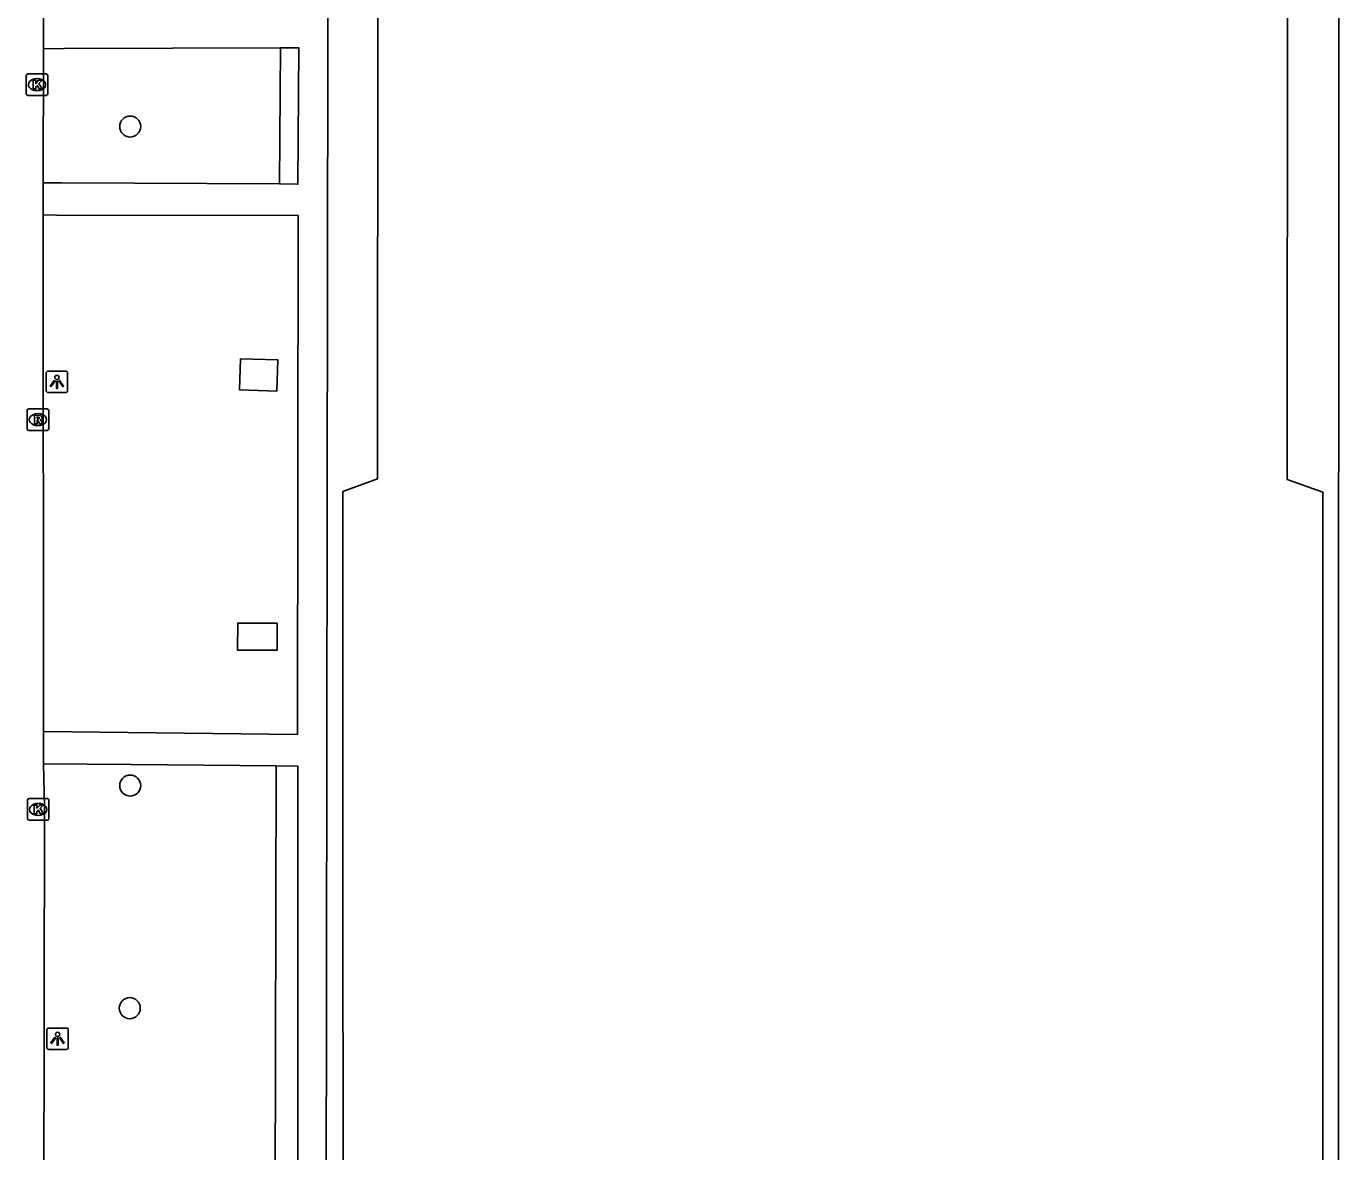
# Model space of a CAD drawing. Extents: x 161477 to 163040, y 383680 to 384868.
# Drawn here: x 162439.2 to 162500.2, y 384345.2 to 384397.5 of the extents above; entities that cross this region are included whole.
import ezdxf

# ---------------------------------------------------------------- set-up
doc = ezdxf.new("R2010")
doc.units = 0
for name, color, linetype in [('IMGEO_Boom', 7, 'Continuous'), ('IMGEO_Groenvoorziening', 7, 'Continuous'), ('IMGEO_Kolk', 7, 'Continuous'), ('IMGEO_Lichtpunt', 7, 'Continuous'), ('IMGEO_Pand', 7, 'Continuous'), ('IMGEO_Pand_overbouw', 7, 'Continuous'), ('IMGEO_Rijbaan_lokaal_open', 7, 'Continuous'), ('IMGEO_Rioolput', 7, 'Continuous'), ('IMGEO_Voetpad_gesloten', 7, 'Continuous'), ('IMGEO_Voetpad_open', 7, 'Continuous')]:
    doc.layers.add(name, color=color, linetype=linetype)

msp = doc.modelspace()

# ---------------------------------------------------------------- linework, layer by layer
at = {"layer": 'IMGEO_Boom'}
for centre in [(162444.07, 384392.84), (162444.07, 384362.22), (162444.05, 384351.88)]:
    msp.add_circle(centre, 0.489, dxfattribs=at)
at = {"layer": 'IMGEO_Groenvoorziening'}
for points in [[(162451.046, 384396.504), (162450.997, 384390.176)], [(162450.85, 384363.136), (162450.803, 384343.22)]]:
    msp.add_lwpolyline(points, dxfattribs=at)
at = {"layer": 'IMGEO_Kolk'}
for p, q in [((162439.242, 384394.361), (162439.242, 384395.213)), ((162439.317, 384395.287), (162440.169, 384395.287)), ((162439.73, 384395.067), (162439.755, 384395.067)), ((162440.243, 384395.213), (162440.243, 384394.361)), ((162440.169, 384394.287), (162439.317, 384394.287)), ((162439.753, 384394.507), (162439.728, 384394.507)), ((162439.296, 384360.689), (162439.296, 384361.541)), ((162439.371, 384361.615), (162440.223, 384361.615)), ((162439.784, 384361.395), (162439.809, 384361.395)), ((162440.297, 384361.541), (162440.297, 384360.689)), ((162440.223, 384360.615), (162439.371, 384360.615)), ((162439.807, 384360.835), (162439.782, 384360.835))]:
    msp.add_line(p, q, dxfattribs=at)
for points in [[(162439.242, 384394.361), (162439.242, 384395.213)], [(162439.317, 384395.287), (162440.169, 384395.287)], [(162439.563, 384394.987), (162439.686, 384394.987), (162439.686, 384394.836), (162439.816, 384394.987), (162439.98, 384394.987), (162439.834, 384394.836), (162439.987, 384394.587), (162439.835, 384394.587), (162439.75, 384394.751), (162439.686, 384394.684), (162439.686, 384394.587), (162439.563, 384394.587), (162439.563, 384394.987)], [(162440.243, 384395.213), (162440.243, 384394.361)], [(162440.169, 384394.287), (162439.317, 384394.287)], [(162439.296, 384360.689), (162439.296, 384361.541)], [(162439.371, 384361.615), (162440.223, 384361.615)], [(162439.617, 384361.315), (162439.74, 384361.315), (162439.74, 384361.164), (162439.87, 384361.315), (162440.034, 384361.315), (162439.888, 384361.164), (162440.041, 384360.915), (162439.889, 384360.915), (162439.804, 384361.079), (162439.74, 384361.012), (162439.74, 384360.915), (162439.617, 384360.915), (162439.617, 384361.315)], [(162440.297, 384361.541), (162440.297, 384360.689)], [(162440.223, 384360.615), (162439.371, 384360.615)]]:
    msp.add_lwpolyline(points, dxfattribs=at)
for centre, start, end in [((162439.319, 384395.211), 91.55205, 178.44795), ((162439.319, 384395.211), 91.55205, 178.44795), ((162440.167, 384395.211), 1.55205, 88.44795), ((162440.167, 384395.211), 1.55205, 88.44795), ((162439.319, 384394.363), 181.55205, 268.44795), ((162439.319, 384394.363), 181.55205, 268.44795), ((162440.167, 384394.363), 271.55205, 358.44795), ((162440.167, 384394.363), 271.55205, 358.44795), ((162439.373, 384361.539), 91.55205, 178.44795), ((162439.373, 384361.539), 91.55205, 178.44795), ((162440.221, 384361.539), 1.55205, 88.44795), ((162440.221, 384361.539), 1.55205, 88.44795), ((162439.373, 384360.691), 181.55205, 268.44795), ((162439.373, 384360.691), 181.55205, 268.44795), ((162440.221, 384360.691), 271.55205, 358.44795), ((162440.221, 384360.691), 271.55205, 358.44795)]:
    msp.add_arc(centre, 0.0765, start, end, dxfattribs=at)
for centre, major_axis, ratio, start_param, end_param in [((162439.729, 384394.787), (-0.387, 0.002), 0.722429, 4.712389, 7.853982), ((162439.754, 384394.787), (-0.39, 0.002), 0.717154, 1.570796, 4.712389), ((162439.783, 384361.115), (-0.387, 0.002), 0.722429, 4.712389, 7.853982), ((162439.808, 384361.115), (-0.39, 0.002), 0.717154, 1.570796, 4.712389)]:
    msp.add_ellipse(centre, major_axis=major_axis, ratio=ratio, start_param=start_param, end_param=end_param, dxfattribs=at)
at = {"layer": 'IMGEO_Lichtpunt'}
for p, q in [((162440.167, 384381.383), (162440.167, 384380.576)), ((162440.167, 384381.383), (162440.167, 384380.576)), ((162441.069, 384381.478), (162440.261, 384381.478)), ((162441.069, 384381.478), (162440.261, 384381.478)), ((162441.163, 384380.576), (162441.163, 384381.383)), ((162441.163, 384380.576), (162441.163, 384381.383)), ((162440.261, 384380.482), (162441.069, 384380.482)), ((162440.261, 384380.482), (162441.069, 384380.482)), ((162440.197, 384350.863), (162440.197, 384350.056)), ((162440.197, 384350.863), (162440.197, 384350.056)), ((162441.099, 384350.958), (162440.291, 384350.958)), ((162441.099, 384350.958), (162440.291, 384350.958)), ((162441.193, 384350.056), (162441.193, 384350.863)), ((162441.193, 384350.056), (162441.193, 384350.863)), ((162440.291, 384349.962), (162441.099, 384349.962)), ((162440.291, 384349.962), (162441.099, 384349.962))]:
    msp.add_line(p, q, dxfattribs=at)
for points in [[(162440.541, 384381.047), (162440.58, 384381.019), (162440.392, 384380.757), (162440.354, 384380.784), (162440.541, 384381.047)], [(162440.643, 384380.999), (162440.69, 384380.999), (162440.69, 384380.677), (162440.643, 384380.677), (162440.643, 384380.999)], [(162440.753, 384381.019), (162440.791, 384381.046), (162440.978, 384380.784), (162440.939, 384380.756), (162440.753, 384381.019)], [(162440.571, 384350.527), (162440.61, 384350.499), (162440.422, 384350.237), (162440.384, 384350.264), (162440.571, 384350.527)], [(162440.673, 384350.479), (162440.72, 384350.479), (162440.72, 384350.157), (162440.673, 384350.157), (162440.673, 384350.479)], [(162440.783, 384350.499), (162440.821, 384350.526), (162441.008, 384350.264), (162440.969, 384350.236), (162440.783, 384350.499)]]:
    msp.add_lwpolyline(points, dxfattribs=at)
for centre in [(162440.666, 384381.181), (162440.696, 384350.661)]:
    msp.add_circle(centre, 0.0994, dxfattribs=at)
for centre, start, end in [((162440.261, 384381.383), 90, 180), ((162440.261, 384381.383), 90, 180), ((162441.069, 384381.383), 0, 90), ((162441.069, 384381.383), 0, 90), ((162440.261, 384380.576), 180, 270), ((162440.261, 384380.576), 180, 270), ((162441.069, 384380.576), 270, 0), ((162441.069, 384380.576), 270, 360), ((162440.291, 384350.863), 90, 180), ((162440.291, 384350.863), 90, 180), ((162441.099, 384350.863), 0, 90), ((162441.099, 384350.863), 0, 90), ((162440.291, 384350.056), 180, 270), ((162440.291, 384350.056), 180, 270), ((162441.099, 384350.056), 270, 0), ((162441.099, 384350.056), 270, 360)]:
    msp.add_arc(centre, 0.0946, start, end, dxfattribs=at)
at = {"layer": 'IMGEO_Pand'}
msp.add_lwpolyline([(162497.819, 384421.507), (162490.799, 384424.047), (162490.797, 384427.69), (162462.595, 384427.701), (162462.601, 384424.065), (162455.586, 384421.51), (162455.56, 384376.472), (162453.944, 384375.886), (162453.956, 384325.62), (162499.447, 384325.622), (162499.451, 384375.854), (162497.8, 384376.445), (162497.819, 384421.507)], dxfattribs=at)
at = {"layer": 'IMGEO_Pand_overbouw'}
for points in [[(162500.19, 384429.596), (162453.287, 384429.651), (162453.177, 384342.304), (162453.191, 384339.707), (162453.223, 384323.993), (162500.175, 384324.006)], [(162490.797, 384427.69), (162490.799, 384424.047), (162497.819, 384421.507), (162497.8, 384376.445), (162499.451, 384375.854), (162499.447, 384325.622), (162453.956, 384325.62), (162453.944, 384375.886), (162455.56, 384376.472), (162455.586, 384421.51), (162462.601, 384424.065), (162462.595, 384427.701)]]:
    msp.add_lwpolyline(points, close=True, dxfattribs=at)
at = {"layer": 'IMGEO_Rijbaan_lokaal_open'}
for points in [[(162440.041, 384396.457), (162440.046, 384399.738)], [(162440.041, 384396.457), (162440.032, 384390.22)], [(162440.029, 384388.731), (162440.032, 384390.22)], [(162440.029, 384388.731), (162440.038, 384364.735)], [(162440.039, 384363.235), (162440.038, 384364.735)], [(162440.039, 384363.235), (162440.083, 384361.263), (162440.052, 384342.334), (162440.054, 384339.713), (162440.062, 384329.611)]]:
    msp.add_lwpolyline(points, dxfattribs=at)
at = {"layer": 'IMGEO_Rioolput'}
for p, q in [((162439.283, 384378.797), (162439.283, 384379.649)), ((162439.358, 384379.723), (162440.21, 384379.723)), ((162439.771, 384379.503), (162439.796, 384379.503)), ((162440.284, 384379.649), (162440.284, 384378.797)), ((162439.794, 384378.943), (162439.769, 384378.943)), ((162440.21, 384378.723), (162439.358, 384378.723))]:
    msp.add_line(p, q, dxfattribs=at)
for points in [[(162439.283, 384378.797), (162439.283, 384379.649)], [(162439.358, 384379.723), (162440.21, 384379.723)], [(162440.284, 384379.649), (162440.284, 384378.797)], [(162439.872, 384379.421), (162439.62, 384379.423), (162439.62, 384379.023)], [(162439.62, 384379.023), (162439.744, 384379.023), (162439.744, 384379.185), (162439.755, 384379.185)], [(162439.798, 384379.342), (162439.744, 384379.342), (162439.744, 384379.261)], [(162439.744, 384379.261), (162439.796, 384379.261)], [(162439.802, 384379.156), (162439.873, 384379.023), (162440.013, 384379.023), (162439.948, 384379.149)], [(162440.21, 384378.723), (162439.358, 384378.723)]]:
    msp.add_lwpolyline(points, dxfattribs=at)
for centre, radius, start, end in [((162439.36, 384379.647), 0.0765, 91.55205, 178.44795), ((162439.36, 384379.647), 0.0765, 91.55205, 178.44795), ((162440.208, 384379.647), 0.0765, 1.55205, 88.44795), ((162440.208, 384379.647), 0.0765, 1.55205, 88.44795), ((162439.754, 384379.132), 0.0533, 26.02933, 88.69889), ((162439.78, 384379.45), 0.19, 274.7715, 282.96867), ((162439.804, 384379.246), 0.0964, 77.00612, 93.18647), ((162439.818, 384379.303), 0.0378, 276.66336, 79.67722), ((162439.871, 384379.311), 0.109, 350.36119, 89.41601), ((162439.869, 384379.311), 0.112, 277.58423, 350.98172), ((162439.853, 384379.096), 0.108, 29.51342, 73.79051), ((162439.36, 384378.799), 0.0765, 181.55205, 268.44795), ((162439.36, 384378.799), 0.0765, 181.55205, 268.44795), ((162440.208, 384378.799), 0.0765, 271.55205, 358.44795), ((162440.208, 384378.799), 0.0765, 271.55205, 358.44795)]:
    msp.add_arc(centre, radius, start, end, dxfattribs=at)
for centre, major_axis, ratio, start_param, end_param in [((162439.77, 384379.223), (-0.387, 0.002), 0.722429, 4.712389, 7.853982), ((162439.795, 384379.223), (-0.39, 0.002), 0.717154, 1.570796, 4.712389)]:
    msp.add_ellipse(centre, major_axis=major_axis, ratio=ratio, start_param=start_param, end_param=end_param, dxfattribs=at)
at = {"layer": 'IMGEO_Voetpad_gesloten'}
for points in [[(162449.199, 384382.055), (162450.931, 384381.997), (162450.882, 384380.547), (162449.151, 384380.606), (162449.199, 384382.055)], [(162450.9, 384369.759), (162450.892, 384368.509), (162449.053, 384368.52), (162449.061, 384369.77), (162450.9, 384369.759)]]:
    msp.add_lwpolyline(points, dxfattribs=at)
at = {"layer": 'IMGEO_Voetpad_open'}
for points in [[(162451.046, 384396.504), (162441.019, 384396.461), (162440.041, 384396.457)], [(162450.997, 384390.176), (162451.861, 384390.156), (162451.898, 384396.503), (162451.046, 384396.504)], [(162440.032, 384390.22), (162440.874, 384390.217), (162450.997, 384390.176)], [(162440.038, 384364.735), (162443.979, 384364.689), (162451.837, 384364.598), (162451.869, 384388.713), (162440.645, 384388.73), (162440.029, 384388.731)], [(162450.85, 384363.136), (162444.111, 384363.198), (162440.039, 384363.235)], [(162450.759, 384324.632), (162451.834, 384324.631), (162451.852, 384363.126), (162450.85, 384363.136)]]:
    msp.add_lwpolyline(points, dxfattribs=at)

doc.saveas('drawing.dxf')
